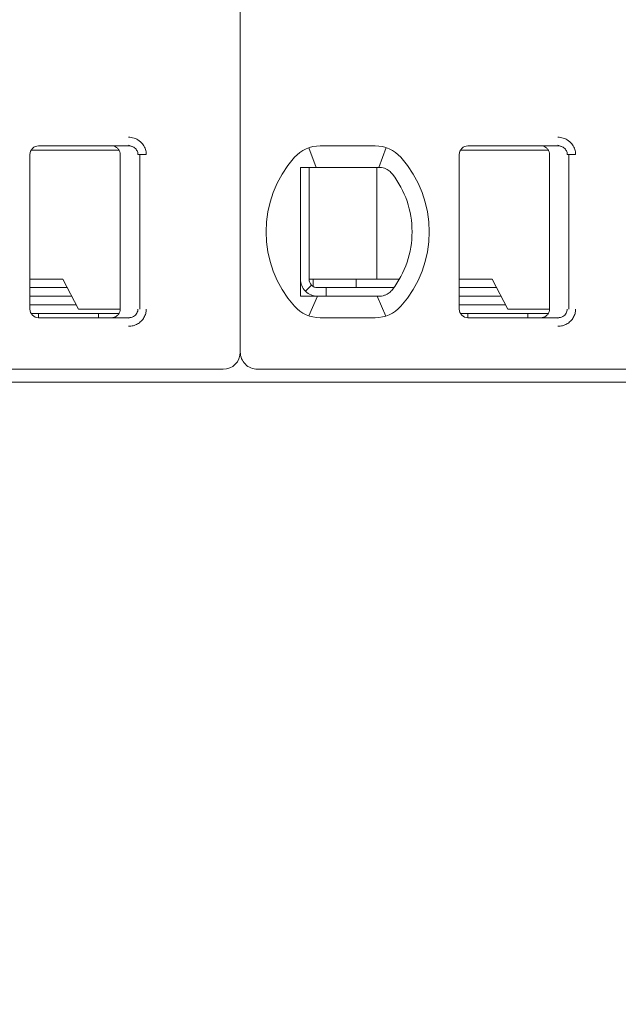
# Model space of a CAD drawing. Header units: millimetres. Extents: x -1114 to 1396, y -630 to 631.
# Tile 431 of 656: x 407 to 414, y -497 to -485. Entities that reach past the tile are written whole.
import ezdxf

# ---------------------------------------------------------------- set-up
doc = ezdxf.new("R2010")
doc.units = ezdxf.units.MM
doc.header["$MEASUREMENT"] = 0

msp = doc.modelspace()

# ---------------------------------------------------------------- linework, layer by layer
at = {"lineweight": 18}
for points, knots in [([(1038.9843, -629.7647), (1038.9843, -629.7647), (-1111.4882, -629.7647), (-1111.4882, -629.7647), (-1111.4882, -629.7647), (-1111.4882, -629.7647), (-1111.4882, 630.7883), (-1111.4882, 630.7883), (-1111.4882, 630.7883), (-1111.4882, 630.7883), (1038.9843, 630.7883), (1038.9843, 630.7883)], [0, 0, 0, 0, 0.3333333, 0.3333333, 0.3333333, 0.3333333, 0.6666667, 0.6666667, 0.6666667, 0.6666667, 1, 1, 1, 1]), ([(408.5927, -486.8466), (408.6147, -486.8464), (408.6358, -486.8497), (408.6569, -486.8565), (408.6569, -486.8565), (408.678, -486.8633), (408.6991, -486.8735), (408.7177, -486.8871), (408.7177, -486.8871), (408.7362, -486.9008), (408.7523, -486.9177), (408.7645, -486.935), (408.7645, -486.935), (408.7767, -486.9522), (408.785, -486.9697), (408.7907, -486.9882), (408.7907, -486.9882), (408.7965, -487.0067), (408.7996, -487.0263), (408.7997, -487.0466)], [0, 0, 0, 0, 0.2, 0.2, 0.2, 0.2, 0.4, 0.4, 0.4, 0.4, 0.6, 0.6, 0.6, 0.6, 0.8, 0.8, 0.8, 0.8, 1, 1, 1, 1]), ([(413.5927, -486.8466), (413.6147, -486.8464), (413.6358, -486.8497), (413.6569, -486.8565), (413.6569, -486.8565), (413.678, -486.8633), (413.6991, -486.8735), (413.7177, -486.8871), (413.7177, -486.8871), (413.7362, -486.9008), (413.7523, -486.9177), (413.7645, -486.935), (413.7645, -486.935), (413.7767, -486.9522), (413.785, -486.9697), (413.7907, -486.9882), (413.7907, -486.9882), (413.7965, -487.0067), (413.7996, -487.0263), (413.7997, -487.0466)], [0, 0, 0, 0, 0.2, 0.2, 0.2, 0.2, 0.4, 0.4, 0.4, 0.4, 0.6, 0.6, 0.6, 0.6, 0.8, 0.8, 0.8, 0.8, 1, 1, 1, 1]), ([(407.5452, -486.9466), (407.5187, -486.9466), (407.4933, -486.9571), (407.4745, -486.9759), (407.4745, -486.9759), (407.4558, -486.9946), (407.4452, -487.0201), (407.4452, -487.0466)], [0, 0, 0, 0, 0.5, 0.5, 0.5, 0.5, 1, 1, 1, 1]), ([(407.5452, -486.9466), (407.5187, -486.9466), (407.4933, -486.9571), (407.4745, -486.9759), (407.4745, -486.9759), (407.4558, -486.9946), (407.4452, -487.0201), (407.4452, -487.0466)], [0, 0, 0, 0, 0.5, 0.5, 0.5, 0.5, 1, 1, 1, 1]), ([(408.3952, -486.9466), (408.4058, -486.9466), (408.4162, -486.9483), (408.4262, -486.9515), (408.4262, -486.9515), (408.4362, -486.9548), (408.4457, -486.9596), (408.4541, -486.9658), (408.4541, -486.9658), (408.4626, -486.9719), (408.4701, -486.9794), (408.4762, -486.9879), (408.4762, -486.9879), (408.4823, -486.9964), (408.4872, -487.0059), (408.4904, -487.0158), (408.4904, -487.0158), (408.4936, -487.0258), (408.4952, -487.0362), (408.4952, -487.0466)], [0, 0, 0, 0, 0.2, 0.2, 0.2, 0.2, 0.4, 0.4, 0.4, 0.4, 0.6, 0.6, 0.6, 0.6, 0.8, 0.8, 0.8, 0.8, 1, 1, 1, 1]), ([(408.5927, -486.9466), (408.6014, -486.9466), (408.6102, -486.9475), (408.6187, -486.9494), (408.6187, -486.9494), (408.627, -486.9512), (408.6352, -486.954), (408.6429, -486.9575), (408.6429, -486.9575), (408.6505, -486.961), (408.6577, -486.9654), (408.6642, -486.9704), (408.6642, -486.9704), (408.6704, -486.9752), (408.676, -486.9806), (408.6809, -486.9865), (408.6809, -486.9865), (408.6855, -486.9919), (408.6894, -486.9978), (408.6926, -487.0041), (408.6926, -487.0041), (408.6959, -487.0103), (408.6984, -487.0169), (408.7002, -487.0236), (408.7002, -487.0236), (408.7021, -487.0312), (408.7031, -487.0389), (408.7031, -487.0466)], [0, 0, 0, 0, 0.1428571, 0.1428571, 0.1428571, 0.1428571, 0.2857143, 0.2857143, 0.2857143, 0.2857143, 0.4285714, 0.4285714, 0.4285714, 0.4285714, 0.5714286, 0.5714286, 0.5714286, 0.5714286, 0.7142857, 0.7142857, 0.7142857, 0.7142857, 0.8571429, 0.8571429, 0.8571429, 0.8571429, 1, 1, 1, 1]), ([(412.5452, -486.9466), (412.5187, -486.9466), (412.4933, -486.9571), (412.4745, -486.9759), (412.4745, -486.9759), (412.4558, -486.9946), (412.4452, -487.0201), (412.4452, -487.0466)], [0, 0, 0, 0, 0.5, 0.5, 0.5, 0.5, 1, 1, 1, 1]), ([(412.5452, -486.9466), (412.5187, -486.9466), (412.4933, -486.9571), (412.4745, -486.9759), (412.4745, -486.9759), (412.4558, -486.9946), (412.4452, -487.0201), (412.4452, -487.0466)], [0, 0, 0, 0, 0.5, 0.5, 0.5, 0.5, 1, 1, 1, 1]), ([(413.3952, -486.9466), (413.4058, -486.9466), (413.4162, -486.9483), (413.4262, -486.9515), (413.4262, -486.9515), (413.4362, -486.9548), (413.4457, -486.9596), (413.4541, -486.9658), (413.4541, -486.9658), (413.4626, -486.9719), (413.4701, -486.9794), (413.4762, -486.9879), (413.4762, -486.9879), (413.4823, -486.9964), (413.4872, -487.0059), (413.4904, -487.0158), (413.4904, -487.0158), (413.4936, -487.0258), (413.4952, -487.0362), (413.4952, -487.0466)], [0, 0, 0, 0, 0.2, 0.2, 0.2, 0.2, 0.4, 0.4, 0.4, 0.4, 0.6, 0.6, 0.6, 0.6, 0.8, 0.8, 0.8, 0.8, 1, 1, 1, 1]), ([(413.5927, -486.9466), (413.6014, -486.9466), (413.6102, -486.9475), (413.6187, -486.9494), (413.6187, -486.9494), (413.627, -486.9512), (413.6352, -486.954), (413.6429, -486.9575), (413.6429, -486.9575), (413.6505, -486.961), (413.6577, -486.9654), (413.6642, -486.9704), (413.6642, -486.9704), (413.6704, -486.9752), (413.676, -486.9806), (413.6809, -486.9865), (413.6809, -486.9865), (413.6855, -486.9919), (413.6894, -486.9978), (413.6926, -487.0041), (413.6926, -487.0041), (413.6959, -487.0103), (413.6984, -487.0169), (413.7002, -487.0236), (413.7002, -487.0236), (413.7021, -487.0312), (413.7031, -487.0389), (413.7031, -487.0466)], [0, 0, 0, 0, 0.1428571, 0.1428571, 0.1428571, 0.1428571, 0.2857143, 0.2857143, 0.2857143, 0.2857143, 0.4285714, 0.4285714, 0.4285714, 0.4285714, 0.5714286, 0.5714286, 0.5714286, 0.5714286, 0.7142857, 0.7142857, 0.7142857, 0.7142857, 0.8571429, 0.8571429, 0.8571429, 0.8571429, 1, 1, 1, 1]), ([(410.5952, -487.1966), (410.602, -487.1966), (410.6088, -487.1966), (410.6156, -487.1966), (410.6156, -487.1966), (410.6224, -487.1966), (410.6292, -487.1966), (410.6361, -487.1966), (410.6361, -487.1966), (410.643, -487.1966), (410.6498, -487.1966), (410.6567, -487.1966)], [0, 0, 0, 0, 0.3333333, 0.3333333, 0.3333333, 0.3333333, 0.6666667, 0.6666667, 0.6666667, 0.6666667, 1, 1, 1, 1]), ([(410.5952, -487.1966), (410.5952, -487.2475), (410.5952, -487.3), (410.5952, -487.355), (410.5952, -487.355), (410.5952, -487.3824), (410.5952, -487.4105), (410.5952, -487.4395), (410.5952, -487.4395), (410.5952, -487.4539), (410.5952, -487.4686), (410.5952, -487.4835), (410.5952, -487.4835), (410.5952, -487.4984), (410.5952, -487.5136), (410.5952, -487.529), (410.5952, -487.529), (410.5952, -487.5597), (410.5952, -487.5913), (410.5952, -487.624), (410.5952, -487.624), (410.5952, -487.6567), (410.5952, -487.6905), (410.5952, -487.7259), (410.5952, -487.7259), (410.5952, -487.7436), (410.5952, -487.7615), (410.5952, -487.7796), (410.5952, -487.7796), (410.5952, -487.7977), (410.5952, -487.816), (410.5952, -487.8345), (410.5952, -487.8345), (410.5952, -487.853), (410.5952, -487.8717), (410.5952, -487.8907), (410.5952, -487.8907), (410.5952, -487.9097), (410.5952, -487.9289), (410.5952, -487.9479), (410.5952, -487.9479), (410.5952, -487.986), (410.5952, -488.0235), (410.5952, -488.0606), (410.5952, -488.0606), (410.5952, -488.0699), (410.5952, -488.0791), (410.5952, -488.0883), (410.5952, -488.0883), (410.5952, -488.0975), (410.5952, -488.1067), (410.5952, -488.1158), (410.5952, -488.1158), (410.5952, -488.134), (410.5952, -488.1519), (410.5952, -488.1693), (410.5952, -488.1693), (410.5952, -488.2043), (410.5952, -488.2379), (410.5952, -488.2706), (410.5952, -488.2706), (410.5952, -488.2869), (410.5952, -488.303), (410.5952, -488.3189), (410.5952, -488.3189), (410.5952, -488.3347), (410.5952, -488.3504), (410.5952, -488.3657), (410.5952, -488.3657), (410.5952, -488.3964), (410.5952, -488.4259), (410.5952, -488.4547), (410.5952, -488.4547), (410.5952, -488.4835), (410.5952, -488.5114), (410.5952, -488.5388), (410.5952, -488.5388), (410.5952, -488.5935), (410.5952, -488.6458), (410.5952, -488.6966)], [0, 0, 0, 0, 0.05, 0.05, 0.05, 0.05, 0.1, 0.1, 0.1, 0.1, 0.15, 0.15, 0.15, 0.15, 0.2, 0.2, 0.2, 0.2, 0.25, 0.25, 0.25, 0.25, 0.3, 0.3, 0.3, 0.3, 0.35, 0.35, 0.35, 0.35, 0.4, 0.4, 0.4, 0.4, 0.45, 0.45, 0.45, 0.45, 0.5, 0.5, 0.5, 0.5, 0.55, 0.55, 0.55, 0.55, 0.6, 0.6, 0.6, 0.6, 0.65, 0.65, 0.65, 0.65, 0.7, 0.7, 0.7, 0.7, 0.75, 0.75, 0.75, 0.75, 0.8, 0.8, 0.8, 0.8, 0.85, 0.85, 0.85, 0.85, 0.9, 0.9, 0.9, 0.9, 0.95, 0.95, 0.95, 0.95, 1, 1, 1, 1]), ([(410.8244, -487.1966), (410.8193, -487.1966), (410.8141, -487.1966), (410.8088, -487.1966), (410.8088, -487.1966), (410.8035, -487.1966), (410.7982, -487.1966), (410.7928, -487.1966), (410.7928, -487.1966), (410.7874, -487.1966), (410.7819, -487.1966), (410.7763, -487.1966), (410.7763, -487.1966), (410.7706, -487.1966), (410.7648, -487.1966), (410.7588, -487.1966), (410.7588, -487.1966), (410.7529, -487.1966), (410.7467, -487.1966), (410.7405, -487.1966), (410.7405, -487.1966), (410.7342, -487.1966), (410.7278, -487.1966), (410.7212, -487.1966), (410.7212, -487.1966), (410.7146, -487.1966), (410.7078, -487.1966), (410.7009, -487.1966), (410.7009, -487.1966), (410.6939, -487.1966), (410.6868, -487.1966), (410.6794, -487.1966), (410.6794, -487.1966), (410.6721, -487.1966), (410.6645, -487.1966), (410.6567, -487.1966)], [0, 0, 0, 0, 0.1111111, 0.1111111, 0.1111111, 0.1111111, 0.2222222, 0.2222222, 0.2222222, 0.2222222, 0.3333333, 0.3333333, 0.3333333, 0.3333333, 0.4444444, 0.4444444, 0.4444444, 0.4444444, 0.5555556, 0.5555556, 0.5555556, 0.5555556, 0.6666667, 0.6666667, 0.6666667, 0.6666667, 0.7777778, 0.7777778, 0.7777778, 0.7777778, 0.8888889, 0.8888889, 0.8888889, 0.8888889, 1, 1, 1, 1]), ([(411.5076, -487.1966), (411.5029, -487.1966), (411.4983, -487.1966), (411.4936, -487.1966), (411.4936, -487.1966), (411.4889, -487.1966), (411.4843, -487.1966), (411.4797, -487.1966), (411.4797, -487.1966), (411.4751, -487.1966), (411.4706, -487.1966), (411.4661, -487.1966)], [0, 0, 0, 0, 0.3333333, 0.3333333, 0.3333333, 0.3333333, 0.6666667, 0.6666667, 0.6666667, 0.6666667, 1, 1, 1, 1]), ([(411.6053, -487.2221), (411.595, -487.2163), (411.5843, -487.2115), (411.5735, -487.2078), (411.5735, -487.2078), (411.5627, -487.204), (411.5517, -487.2012), (411.5407, -487.1994), (411.5407, -487.1994), (411.5297, -487.1975), (411.5186, -487.1966), (411.5076, -487.1966)], [0, 0, 0, 0, 0.3333333, 0.3333333, 0.3333333, 0.3333333, 0.6666667, 0.6666667, 0.6666667, 0.6666667, 1, 1, 1, 1]), ([(411.6659, -487.2744), (411.6607, -487.2676), (411.6549, -487.261), (411.6486, -487.2547), (411.6486, -487.2547), (411.6423, -487.2485), (411.6355, -487.2425), (411.6282, -487.237), (411.6282, -487.237), (411.621, -487.2316), (411.6133, -487.2266), (411.6053, -487.2221)], [0, 0, 0, 0, 0.3333333, 0.3333333, 0.3333333, 0.3333333, 0.6666667, 0.6666667, 0.6666667, 0.6666667, 1, 1, 1, 1]), ([(410.5952, -488.4966), (410.5952, -488.5496), (410.6163, -488.6005), (410.6538, -488.638), (410.6538, -488.638), (410.6913, -488.6755), (410.7422, -488.6966), (410.7952, -488.6966)], [0, 0, 0, 0, 0.5, 0.5, 0.5, 0.5, 1, 1, 1, 1]), ([(410.6952, -488.4966), (410.6952, -488.5231), (410.7058, -488.5486), (410.7245, -488.5673), (410.7245, -488.5673), (410.7433, -488.5861), (410.7687, -488.5966), (410.7952, -488.5966)], [0, 0, 0, 0, 0.5, 0.5, 0.5, 0.5, 1, 1, 1, 1]), ([(411.6053, -488.6711), (411.5952, -488.6768), (411.5847, -488.6815), (411.574, -488.6853), (411.574, -488.6853), (411.5632, -488.6891), (411.5523, -488.6919), (411.5412, -488.6938), (411.5412, -488.6938), (411.5301, -488.6957), (411.5189, -488.6966), (411.5076, -488.6966)], [0, 0, 0, 0, 0.3333333, 0.3333333, 0.3333333, 0.3333333, 0.6666667, 0.6666667, 0.6666667, 0.6666667, 1, 1, 1, 1]), ([(411.6053, -488.6711), (411.6136, -488.6665), (411.6214, -488.6613), (411.6287, -488.6558), (411.6287, -488.6558), (411.636, -488.6502), (411.6428, -488.6443), (411.649, -488.6381), (411.649, -488.6381), (411.6552, -488.6319), (411.6608, -488.6254), (411.6659, -488.6188)], [0, 0, 0, 0, 0.3333333, 0.3333333, 0.3333333, 0.3333333, 0.6666667, 0.6666667, 0.6666667, 0.6666667, 1, 1, 1, 1]), ([(410.5952, -488.6966), (410.6021, -488.6966), (410.609, -488.6966), (410.6158, -488.6966), (410.6158, -488.6966), (410.6227, -488.6966), (410.6295, -488.6966), (410.6363, -488.6966), (410.6363, -488.6966), (410.6431, -488.6966), (410.6499, -488.6966), (410.6567, -488.6966)], [0, 0, 0, 0, 0.3333333, 0.3333333, 0.3333333, 0.3333333, 0.6666667, 0.6666667, 0.6666667, 0.6666667, 1, 1, 1, 1]), ([(410.6567, -488.6966), (410.6645, -488.6966), (410.6721, -488.6966), (410.6794, -488.6966), (410.6794, -488.6966), (410.6868, -488.6966), (410.6939, -488.6966), (410.7009, -488.6966), (410.7009, -488.6966), (410.7078, -488.6966), (410.7146, -488.6966), (410.7212, -488.6966), (410.7212, -488.6966), (410.7278, -488.6966), (410.7342, -488.6966), (410.7404, -488.6966), (410.7404, -488.6966), (410.7467, -488.6966), (410.7529, -488.6966), (410.7588, -488.6966), (410.7588, -488.6966), (410.7648, -488.6966), (410.7706, -488.6966), (410.7763, -488.6966), (410.7763, -488.6966), (410.7819, -488.6966), (410.7874, -488.6966), (410.7928, -488.6966), (410.7928, -488.6966), (410.7982, -488.6966), (410.8035, -488.6966), (410.8088, -488.6966), (410.8088, -488.6966), (410.8141, -488.6966), (410.8193, -488.6966), (410.8244, -488.6966)], [0, 0, 0, 0, 0.1111111, 0.1111111, 0.1111111, 0.1111111, 0.2222222, 0.2222222, 0.2222222, 0.2222222, 0.3333333, 0.3333333, 0.3333333, 0.3333333, 0.4444444, 0.4444444, 0.4444444, 0.4444444, 0.5555556, 0.5555556, 0.5555556, 0.5555556, 0.6666667, 0.6666667, 0.6666667, 0.6666667, 0.7777778, 0.7777778, 0.7777778, 0.7777778, 0.8888889, 0.8888889, 0.8888889, 0.8888889, 1, 1, 1, 1]), ([(411.4661, -488.6966), (411.4706, -488.6966), (411.4751, -488.6966), (411.4797, -488.6966), (411.4797, -488.6966), (411.4843, -488.6966), (411.489, -488.6966), (411.4936, -488.6966), (411.4936, -488.6966), (411.4983, -488.6966), (411.503, -488.6966), (411.5076, -488.6966)], [0, 0, 0, 0, 0.3333333, 0.3333333, 0.3333333, 0.3333333, 0.6666667, 0.6666667, 0.6666667, 0.6666667, 1, 1, 1, 1]), ([(407.4452, -488.8466), (407.4452, -488.8731), (407.4558, -488.8986), (407.4745, -488.9173), (407.4745, -488.9173), (407.4933, -488.9361), (407.5187, -488.9466), (407.5452, -488.9466)], [0, 0, 0, 0, 0.5, 0.5, 0.5, 0.5, 1, 1, 1, 1]), ([(407.4452, -488.8466), (407.4452, -488.8731), (407.4558, -488.8986), (407.4745, -488.9173), (407.4745, -488.9173), (407.4933, -488.9361), (407.5187, -488.9466), (407.5452, -488.9466)], [0, 0, 0, 0, 0.5, 0.5, 0.5, 0.5, 1, 1, 1, 1]), ([(408.4952, -488.8466), (408.4952, -488.857), (408.4936, -488.8675), (408.4904, -488.8774), (408.4904, -488.8774), (408.4872, -488.8874), (408.4823, -488.8968), (408.4762, -488.9053), (408.4762, -488.9053), (408.4701, -488.9138), (408.4627, -488.9212), (408.4542, -488.9274), (408.4542, -488.9274), (408.4458, -488.9335), (408.4363, -488.9384), (408.4263, -488.9416), (408.4263, -488.9416), (408.4164, -488.9449), (408.4058, -488.9466), (408.3952, -488.9466)], [0, 0, 0, 0, 0.2, 0.2, 0.2, 0.2, 0.4, 0.4, 0.4, 0.4, 0.6, 0.6, 0.6, 0.6, 0.8, 0.8, 0.8, 0.8, 1, 1, 1, 1]), ([(408.7031, -488.8466), (408.7031, -488.8551), (408.7019, -488.8636), (408.6996, -488.8718), (408.6996, -488.8718), (408.6972, -488.88), (408.6937, -488.8878), (408.6893, -488.8951), (408.6893, -488.8951), (408.6847, -488.9026), (408.6791, -488.9095), (408.6726, -488.9156), (408.6726, -488.9156), (408.666, -488.9219), (408.6586, -488.9273), (408.6505, -488.9318), (408.6505, -488.9318), (408.6419, -488.9366), (408.6327, -488.9402), (408.6231, -488.9427), (408.6231, -488.9427), (408.6132, -488.9453), (408.6029, -488.9466), (408.5927, -488.9466)], [0, 0, 0, 0, 0.1666667, 0.1666667, 0.1666667, 0.1666667, 0.3333333, 0.3333333, 0.3333333, 0.3333333, 0.5, 0.5, 0.5, 0.5, 0.6666667, 0.6666667, 0.6666667, 0.6666667, 0.8333333, 0.8333333, 0.8333333, 0.8333333, 1, 1, 1, 1]), ([(408.7997, -488.8466), (408.7997, -488.864), (408.7975, -488.8808), (408.793, -488.8973), (408.793, -488.8973), (408.7884, -488.9139), (408.7816, -488.9302), (408.7728, -488.9453), (408.7728, -488.9453), (408.7639, -488.9604), (408.7532, -488.9743), (408.7403, -488.9868), (408.7403, -488.9868), (408.7275, -488.9994), (408.7126, -489.0105), (408.6969, -489.0194), (408.6969, -489.0194), (408.6812, -489.0283), (408.6647, -489.035), (408.6473, -489.0395), (408.6473, -489.0395), (408.63, -489.044), (408.6118, -489.0464), (408.5927, -489.0466)], [0, 0, 0, 0, 0.1666667, 0.1666667, 0.1666667, 0.1666667, 0.3333333, 0.3333333, 0.3333333, 0.3333333, 0.5, 0.5, 0.5, 0.5, 0.6666667, 0.6666667, 0.6666667, 0.6666667, 0.8333333, 0.8333333, 0.8333333, 0.8333333, 1, 1, 1, 1]), ([(412.4452, -488.8466), (412.4452, -488.8731), (412.4558, -488.8986), (412.4745, -488.9173), (412.4745, -488.9173), (412.4933, -488.9361), (412.5187, -488.9466), (412.5452, -488.9466)], [0, 0, 0, 0, 0.5, 0.5, 0.5, 0.5, 1, 1, 1, 1]), ([(412.4452, -488.8466), (412.4452, -488.8731), (412.4558, -488.8986), (412.4745, -488.9173), (412.4745, -488.9173), (412.4933, -488.9361), (412.5187, -488.9466), (412.5452, -488.9466)], [0, 0, 0, 0, 0.5, 0.5, 0.5, 0.5, 1, 1, 1, 1]), ([(413.4952, -488.8466), (413.4952, -488.857), (413.4936, -488.8675), (413.4904, -488.8774), (413.4904, -488.8774), (413.4872, -488.8874), (413.4823, -488.8968), (413.4762, -488.9053), (413.4762, -488.9053), (413.4701, -488.9138), (413.4627, -488.9212), (413.4542, -488.9274), (413.4542, -488.9274), (413.4458, -488.9335), (413.4363, -488.9384), (413.4263, -488.9416), (413.4263, -488.9416), (413.4164, -488.9449), (413.4058, -488.9466), (413.3952, -488.9466)], [0, 0, 0, 0, 0.2, 0.2, 0.2, 0.2, 0.4, 0.4, 0.4, 0.4, 0.6, 0.6, 0.6, 0.6, 0.8, 0.8, 0.8, 0.8, 1, 1, 1, 1]), ([(413.7031, -488.8466), (413.7031, -488.8551), (413.7019, -488.8636), (413.6996, -488.8718), (413.6996, -488.8718), (413.6972, -488.88), (413.6937, -488.8878), (413.6893, -488.8951), (413.6893, -488.8951), (413.6847, -488.9026), (413.6791, -488.9095), (413.6726, -488.9156), (413.6726, -488.9156), (413.666, -488.9219), (413.6586, -488.9273), (413.6505, -488.9318), (413.6505, -488.9318), (413.6419, -488.9366), (413.6327, -488.9402), (413.6231, -488.9427), (413.6231, -488.9427), (413.6132, -488.9453), (413.6029, -488.9466), (413.5927, -488.9466)], [0, 0, 0, 0, 0.1666667, 0.1666667, 0.1666667, 0.1666667, 0.3333333, 0.3333333, 0.3333333, 0.3333333, 0.5, 0.5, 0.5, 0.5, 0.6666667, 0.6666667, 0.6666667, 0.6666667, 0.8333333, 0.8333333, 0.8333333, 0.8333333, 1, 1, 1, 1]), ([(413.7997, -488.8466), (413.7997, -488.864), (413.7975, -488.8808), (413.793, -488.8973), (413.793, -488.8973), (413.7884, -488.9139), (413.7816, -488.9302), (413.7728, -488.9453), (413.7728, -488.9453), (413.7639, -488.9604), (413.7532, -488.9743), (413.7403, -488.9868), (413.7403, -488.9868), (413.7275, -488.9994), (413.7126, -489.0105), (413.6969, -489.0194), (413.6969, -489.0194), (413.6812, -489.0283), (413.6647, -489.035), (413.6473, -489.0395), (413.6473, -489.0395), (413.63, -489.044), (413.6118, -489.0464), (413.5927, -489.0466)], [0, 0, 0, 0, 0.1666667, 0.1666667, 0.1666667, 0.1666667, 0.3333333, 0.3333333, 0.3333333, 0.3333333, 0.5, 0.5, 0.5, 0.5, 0.6666667, 0.6666667, 0.6666667, 0.6666667, 0.8333333, 0.8333333, 0.8333333, 0.8333333, 1, 1, 1, 1]), ([(409.8952, -489.3466), (409.8952, -489.3996), (409.9163, -489.4505), (409.9538, -489.488), (409.9538, -489.488), (409.9913, -489.5255), (410.0422, -489.5466), (410.0952, -489.5466)], [0, 0, 0, 0, 0.5, 0.5, 0.5, 0.5, 1, 1, 1, 1])]:
    msp.add_open_spline(points, degree=3, knots=knots, dxfattribs=at)
for points in [[(409.8952, -478.9266), (409.8952, -478.9266), (409.8952, -489.3466), (409.8952, -489.3466)], [(409.8952, -478.9266), (409.8952, -478.9266), (409.8952, -489.3466), (409.8952, -489.3466)], [(407.5452, -486.9466), (407.5452, -486.9466), (408.5927, -486.9466), (408.5927, -486.9466)], [(407.5452, -486.9466), (407.5452, -486.9466), (408.5927, -486.9466), (408.5927, -486.9466)], [(408.5927, -486.9466), (408.5927, -486.9466), (408.3952, -486.9466), (408.3952, -486.9466)], [(408.5916, -486.9397), (408.5916, -486.9397), (408.6353, -486.9544), (408.6353, -486.9544)], [(410.8244, -486.9466), (410.7106, -486.9466), (410.6022, -486.9951), (410.5263, -487.0799)], [(410.8244, -486.9466), (410.7106, -486.9466), (410.6022, -486.9951), (410.5263, -487.0799)], [(410.6937, -486.9686), (410.6937, -486.9686), (410.7781, -487.1966), (410.7781, -487.1966)], [(410.8244, -486.9466), (410.8244, -486.9466), (411.4661, -486.9466), (411.4661, -486.9466)], [(410.8244, -486.9466), (410.8244, -486.9466), (411.4661, -486.9466), (411.4661, -486.9466)], [(411.7642, -487.0799), (411.6883, -486.9951), (411.5799, -486.9466), (411.4661, -486.9466)], [(411.7642, -487.0799), (411.6883, -486.9951), (411.5799, -486.9466), (411.4661, -486.9466)], [(411.5925, -486.9671), (411.5925, -486.9671), (411.5069, -487.1966), (411.5069, -487.1966)], [(412.5452, -486.9466), (412.5452, -486.9466), (413.5927, -486.9466), (413.5927, -486.9466)], [(412.5452, -486.9466), (412.5452, -486.9466), (413.5927, -486.9466), (413.5927, -486.9466)], [(413.5927, -486.9466), (413.5927, -486.9466), (413.3952, -486.9466), (413.3952, -486.9466)], [(413.5916, -486.9397), (413.5916, -486.9397), (413.6353, -486.9544), (413.6353, -486.9544)], [(407.4452, -488.8466), (407.4452, -488.8466), (407.4452, -487.0466), (407.4452, -487.0466)], [(407.4452, -488.8466), (407.4452, -488.8466), (407.4452, -487.0466), (407.4452, -487.0466)], [(408.1261, -486.9966), (408.1261, -486.9966), (407.4586, -486.9966), (407.4586, -486.9966)], [(408.4754, -486.9966), (408.4754, -486.9966), (408.1261, -486.9966), (408.1261, -486.9966)], [(408.4952, -488.8466), (408.4952, -488.8466), (408.4952, -487.0466), (408.4952, -487.0466)], [(408.7031, -487.0466), (408.7031, -487.0466), (408.7997, -487.0466), (408.7997, -487.0466)], [(408.723, -488.8466), (408.723, -488.8466), (408.723, -487.0466), (408.723, -487.0466)], [(410.5263, -487.0799), (410.0849, -487.5734), (410.0849, -488.3198), (410.5263, -488.8133)], [(410.5263, -487.0799), (410.0849, -487.5734), (410.0849, -488.3198), (410.5263, -488.8133)], [(411.7642, -488.8133), (412.2056, -488.3198), (412.2056, -487.5734), (411.7642, -487.0799)], [(411.7642, -488.8133), (412.2056, -488.3198), (412.2056, -487.5734), (411.7642, -487.0799)], [(412.4452, -488.8466), (412.4452, -488.8466), (412.4452, -487.0466), (412.4452, -487.0466)], [(412.4452, -488.8466), (412.4452, -488.8466), (412.4452, -487.0466), (412.4452, -487.0466)], [(413.1261, -486.9966), (413.1261, -486.9966), (412.4586, -486.9966), (412.4586, -486.9966)], [(413.4754, -486.9966), (413.4754, -486.9966), (413.1261, -486.9966), (413.1261, -486.9966)], [(413.4952, -488.8466), (413.4952, -488.8466), (413.4952, -487.0466), (413.4952, -487.0466)], [(413.7031, -487.0466), (413.7031, -487.0466), (413.7997, -487.0466), (413.7997, -487.0466)], [(413.723, -488.8466), (413.723, -488.8466), (413.723, -487.0466), (413.723, -487.0466)], [(410.6952, -487.1966), (410.6952, -487.1966), (410.6952, -488.4966), (410.6952, -488.4966)], [(411.4661, -487.1966), (411.4661, -487.1966), (410.8244, -487.1966), (410.8244, -487.1966)], [(411.4843, -487.1966), (411.4843, -487.1966), (411.4843, -488.4966), (411.4843, -488.4966)], [(411.8952, -487.9466), (411.8952, -487.7033), (411.8146, -487.4669), (411.6659, -487.2744)], [(411.6659, -488.6188), (411.8146, -488.4263), (411.8952, -488.1899), (411.8952, -487.9466)], [(407.8296, -488.4966), (407.8296, -488.4966), (407.4452, -488.4966), (407.4452, -488.4966)], [(408.0101, -488.8466), (408.0101, -488.8466), (407.8296, -488.4966), (407.8296, -488.4966)], [(410.7245, -488.5673), (410.7245, -488.5673), (410.6538, -488.638), (410.6538, -488.638)], [(410.6952, -488.4966), (410.6952, -488.4966), (411.4548, -488.4966), (411.4548, -488.4966)], [(410.7452, -488.5832), (410.7452, -488.5832), (410.7452, -488.4966), (410.7452, -488.4966)], [(411.2452, -488.5966), (411.2452, -488.5966), (411.2452, -488.4966), (411.2452, -488.4966)], [(411.4548, -488.4966), (411.4548, -488.4966), (411.5056, -488.4966), (411.5056, -488.4966)], [(411.7479, -488.4966), (411.7479, -488.4966), (411.5056, -488.4966), (411.5056, -488.4966)], [(412.8296, -488.4966), (412.8296, -488.4966), (412.4452, -488.4966), (412.4452, -488.4966)], [(413.0101, -488.8466), (413.0101, -488.8466), (412.8296, -488.4966), (412.8296, -488.4966)], [(407.4453, -488.5966), (407.4453, -488.5966), (407.8812, -488.5966), (407.8812, -488.5966)], [(410.8952, -488.5966), (410.8952, -488.5966), (410.7952, -488.5966), (410.7952, -488.5966)], [(410.8952, -488.5966), (410.8952, -488.5966), (411.6827, -488.5966), (411.6827, -488.5966)], [(410.8952, -488.5966), (410.8952, -488.5966), (410.8952, -488.6966), (410.8952, -488.6966)], [(412.4453, -488.5966), (412.4453, -488.5966), (412.8812, -488.5966), (412.8812, -488.5966)], [(407.9327, -488.6966), (407.9327, -488.6966), (407.4453, -488.6966), (407.4453, -488.6966)], [(407.9843, -488.7966), (407.9843, -488.7966), (407.4453, -488.7966), (407.4453, -488.7966)], [(410.6946, -488.925), (410.6946, -488.925), (410.7921, -488.6966), (410.7921, -488.6966)], [(410.8244, -488.6966), (410.8244, -488.6966), (411.4661, -488.6966), (411.4661, -488.6966)], [(411.4891, -488.6966), (411.4891, -488.6966), (411.5903, -488.9268), (411.5903, -488.9268)], [(412.9327, -488.6966), (412.9327, -488.6966), (412.4453, -488.6966), (412.4453, -488.6966)], [(412.9843, -488.7966), (412.9843, -488.7966), (412.4453, -488.7966), (412.4453, -488.7966)], [(408.4718, -488.8966), (408.4718, -488.8966), (407.4587, -488.8966), (407.4587, -488.8966)], [(407.5452, -488.9466), (407.5452, -488.9466), (407.5452, -488.8966), (407.5452, -488.8966)], [(408.0101, -488.8466), (408.0101, -488.8466), (408.1261, -488.8466), (408.1261, -488.8466)], [(408.1261, -488.8466), (408.1261, -488.8466), (408.4887, -488.8466), (408.4887, -488.8466)], [(408.2452, -488.8966), (408.2452, -488.8966), (408.2452, -488.9466), (408.2452, -488.9466)], [(410.5263, -488.8133), (410.6022, -488.8981), (410.7106, -488.9466), (410.8244, -488.9466)], [(410.5263, -488.8133), (410.6022, -488.8981), (410.7106, -488.9466), (410.8244, -488.9466)], [(411.4661, -488.9466), (411.5799, -488.9466), (411.6883, -488.8981), (411.7642, -488.8133)], [(411.4661, -488.9466), (411.5799, -488.9466), (411.6883, -488.8981), (411.7642, -488.8133)], [(413.4718, -488.8966), (413.4718, -488.8966), (412.4587, -488.8966), (412.4587, -488.8966)], [(412.5452, -488.9466), (412.5452, -488.9466), (412.5452, -488.8966), (412.5452, -488.8966)], [(413.0101, -488.8466), (413.0101, -488.8466), (413.1261, -488.8466), (413.1261, -488.8466)], [(413.1261, -488.8466), (413.1261, -488.8466), (413.4887, -488.8466), (413.4887, -488.8466)], [(413.2452, -488.8966), (413.2452, -488.8966), (413.2452, -488.9466), (413.2452, -488.9466)], [(407.5452, -488.9466), (407.5452, -488.9466), (408.5927, -488.9466), (408.5927, -488.9466)], [(407.5452, -488.9466), (407.5452, -488.9466), (408.5927, -488.9466), (408.5927, -488.9466)], [(408.6149, -488.9445), (408.6149, -488.9445), (408.5916, -488.9535), (408.5916, -488.9535)], [(408.5927, -488.9534), (408.5927, -488.9534), (408.5927, -488.9466), (408.5927, -488.9466)], [(410.8244, -488.9466), (410.8244, -488.9466), (411.4661, -488.9466), (411.4661, -488.9466)], [(411.4661, -488.9466), (411.4661, -488.9466), (410.8244, -488.9466), (410.8244, -488.9466)], [(412.5452, -488.9466), (412.5452, -488.9466), (413.5927, -488.9466), (413.5927, -488.9466)], [(412.5452, -488.9466), (412.5452, -488.9466), (413.5927, -488.9466), (413.5927, -488.9466)], [(413.6149, -488.9445), (413.6149, -488.9445), (413.5916, -488.9535), (413.5916, -488.9535)], [(413.5927, -488.9534), (413.5927, -488.9534), (413.5927, -488.9466), (413.5927, -488.9466)], [(409.6952, -489.5466), (409.8057, -489.5466), (409.8952, -489.4571), (409.8952, -489.3466)], [(405.0952, -489.5466), (405.0952, -489.5466), (409.6952, -489.5466), (409.6952, -489.5466)], [(410.0952, -489.5466), (410.0952, -489.5466), (414.6952, -489.5466), (414.6952, -489.5466)], [(424.7452, -489.6966), (424.7452, -489.6966), (385.0452, -489.6966), (385.0452, -489.6966)]]:
    msp.add_open_spline(points, degree=3, dxfattribs=at)

doc.saveas('drawing.dxf')
